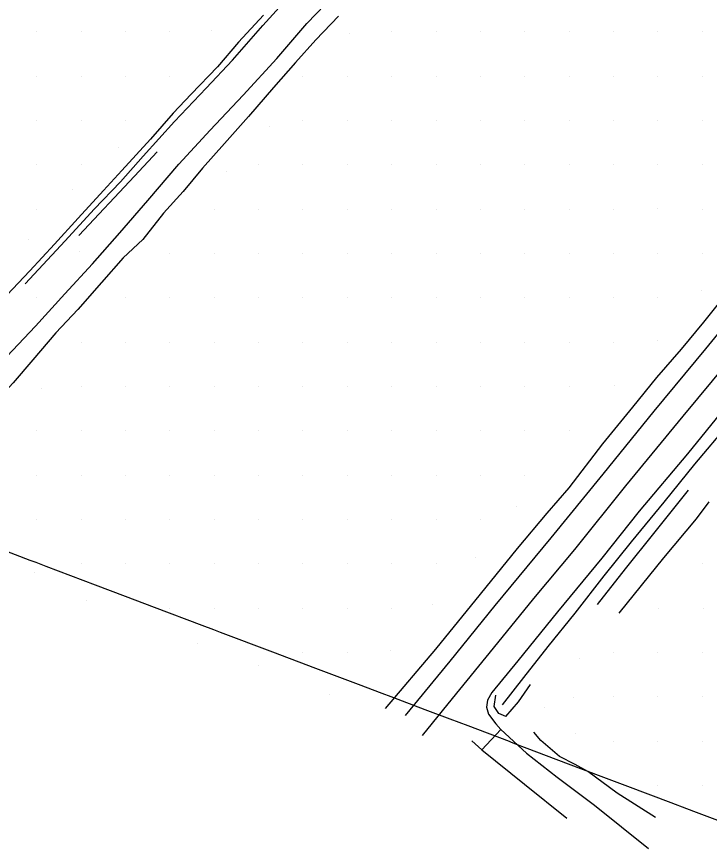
# Model space of a CAD drawing. Extents: x 1497074 to 1501343, y 481943 to 486114.
# Drawn here: x 1500282.6 to 1500516.8, y 482196 to 482477.4 of the extents above; entities that cross this region are included whole.
import ezdxf

# ---------------------------------------------------------------- set-up
doc = ezdxf.new("R2010")
doc.units = 0
for name, color, linetype in [('PH Exist DTM Boundary', 7, 'Continuous'), ('PH Exist DTM Breakline', 7, 'Continuous'), ('PH Exist DTM Point', 7, 'Continuous')]:
    doc.layers.add(name, color=color, linetype=linetype)

msp = doc.modelspace()

# ---------------------------------------------------------------- linework, layer by layer
at = {"layer": 'PH Exist DTM Boundary'}
msp.add_lwpolyline([(1500269.09, 482300.31), (1500287.07, 482293.51), (1500289.09, 482292.74), (1500292.4, 482291.49), (1500309.09, 482285.17), (1500319.25, 482281.33), (1500329.09, 482277.61), (1500345.25, 482271.49), (1500349.09, 482270.04), (1500351.43, 482269.15), (1500369.09, 482262.47), (1500383.61, 482256.97), (1500389.09, 482254.9), (1500398.09, 482251.49), (1500406.07, 482248.47), (1500409.09, 482247.33), (1500420.58, 482242.98), (1500429.09, 482239.76), (1500435.09, 482237.49), (1500449.09, 482232.19), (1500449.6, 482232), (1500450.94, 482231.49), (1500469.09, 482224.62), (1500480.14, 482220.44), (1500489.09, 482217.05), (1500503.79, 482211.49), (1500509.09, 482209.48), (1500512.32, 482208.26), (1500529.09, 482201.91)], dxfattribs=at)
at = {"layer": 'PH Exist DTM Breakline'}
for points in [[(1500285.41, 482386.96), (1500299.03, 482401.49), (1500308.78, 482412.24), (1500317.75, 482421.43), (1500325.41, 482430.17), (1500335.98, 482441.88), (1500346.65, 482453.12), (1500355.52, 482462.68), (1500365.8, 482474.4), (1500375.87, 482485.58), (1500386.54, 482496.65), (1500396.23, 482506.66), (1500402.14, 482513.46), (1500409.83, 482521.94), (1500415.62, 482528.28)], [(1500233.26, 482310.35), (1500245.7, 482324.29), (1500256.9, 482336.95), (1500267.74, 482349.8), (1500279.3, 482362.4), (1500288.96, 482372.62), (1500298.86, 482383.6), (1500308.27, 482393.74), (1500317.46, 482404.17), (1500326.98, 482415.11), (1500337.44, 482427.39), (1500348.01, 482438.92), (1500359.2, 482450.76), (1500370.53, 482463.21), (1500380.71, 482474.98), (1500389.92, 482484.73), (1500398, 482493.6), (1500407.07, 482502.7), (1500414.94, 482510.19), (1500421.33, 482517.62), (1500427.09, 482522.27), (1500430.02, 482525.51)], [(1500414.05, 482240.94), (1500429.17, 482259.31), (1500444.34, 482278.15), (1500463.33, 482301.05), (1500480.86, 482322.54), (1500498.2, 482343.84), (1500515.56, 482364.95), (1500532.69, 482385.97), (1500552.09, 482409.26), (1500568.75, 482429.92), (1500582.21, 482446.19), (1500587.63, 482453.11), (1500590.22, 482456.23), (1500591.53, 482458.17), (1500593.37, 482462.3), (1500594.72, 482465.78), (1500595.39, 482468.97), (1500595.61, 482472.36), (1500595.23, 482475.62), (1500594.21, 482480.19)], [(1500366.04, 482477.81), (1500357.64, 482468.72), (1500350.48, 482460.41), (1500341.59, 482451.17), (1500335.56, 482444.68), (1500327.83, 482435.92), (1500318.17, 482425.32), (1500311.92, 482418.49), (1500303.44, 482409.23), (1500295.44, 482400.4), (1500287.04, 482391.35), (1500277.38, 482381.05), (1500269.55, 482372.13), (1500260.14, 482361.96), (1500252.96, 482353.6), (1500246.32, 482345.54), (1500237.94, 482336.63), (1500230.49, 482328.9), (1500222.92, 482321.49), (1500216.62, 482314.8)], [(1500391.45, 482477.55), (1500383.79, 482469.46), (1500376.85, 482461.82), (1500369.44, 482453.43), (1500361.03, 482443.62), (1500352.85, 482434.44), (1500345.38, 482426.09), (1500338.84, 482418.16), (1500332.29, 482410.83), (1500325.22, 482401.97), (1500318.58, 482395.81), (1500311.25, 482387.45), (1500303.23, 482378.28), (1500295.84, 482370.42), (1500288.07, 482361.2), (1500281.36, 482353.43), (1500274.34, 482345.91), (1500268.01, 482338.26), (1500260, 482329.14), (1500253.17, 482321.38), (1500245.36, 482313.1), (1500238.84, 482305.96)], [(1500407.29, 482243.29), (1500424.33, 482263.33), (1500439.43, 482282.02), (1500451.97, 482297.42), (1500462, 482309.33), (1500469.41, 482317.92), (1500480.82, 482332.84), (1500490.92, 482345.27), (1500499.03, 482355.28), (1500507.38, 482364.89), (1500514.89, 482373.96), (1500524.84, 482386.41), (1500534.57, 482397.68), (1500545.09, 482410.97), (1500552.2, 482419.91), (1500561.58, 482431.41), (1500570.65, 482442.63), (1500576.79, 482449.58), (1500578.54, 482453.41), (1500579.02, 482459.87), (1500575.96, 482466.59), (1500570.17, 482474.15)], [(1500611.55, 482468.35), (1500595.11, 482448.49), (1500580.2, 482430.32), (1500565.5, 482412.13), (1500550.82, 482394.18), (1500537.72, 482378.36), (1500522.7, 482360.14), (1500507.83, 482342.21), (1500488.41, 482318.6), (1500471.17, 482297.08), (1500457.4, 482280.5), (1500443.69, 482263.73), (1500429.82, 482246.67), (1500419.65, 482234.16)], [(1500303.61, 482403.31), (1500322.48, 482423.43), (1500330.08, 482431.61)], [(1500522.03, 482344.96), (1500509.47, 482329.48), (1500493.07, 482310.03), (1500480.47, 482294.15), (1500465.45, 482275.95), (1500452.01, 482259.43), (1500443.21, 482248.72), (1500441.8, 482246.07)], [(1500446.91, 482244.57), (1500454.03, 482253.76), (1500462.26, 482264.28), (1500471.41, 482275.54), (1500481.25, 482288.16), (1500490.47, 482299.68), (1500501.49, 482313.06), (1500511.92, 482325.95), (1500523.48, 482339.7)], [(1500509.65, 482317.15), (1500497.91, 482302.49), (1500488.31, 482290.56), (1500478.92, 482278.43)], [(1500486.36, 482275.56), (1500501.44, 482294.25), (1500512.49, 482307.49), (1500516.7, 482313.23)], [(1500448, 482240.57), (1500452.22, 482245.52), (1500456.29, 482251.43)], [(1500448, 482240.57), (1500445.59, 482241.62), (1500444.08, 482243.94), (1500444.65, 482247.77)], [(1500441.8, 482246.07), (1500441.49, 482243.75), (1500442.15, 482241.38), (1500444.59, 482238.07), (1500446.33, 482236.21), (1500439.82, 482229.26), (1500436.45, 482232.34)], [(1500446.33, 482236.21), (1500454.98, 482228.23), (1500465.35, 482220.1), (1500477.93, 482210.62), (1500496.19, 482195.97)], [(1500498.65, 482206.41), (1500485.67, 482214.64), (1500475.68, 482221.98), (1500471.45, 482224.35), (1500466.14, 482227.09), (1500459.88, 482232.49), (1500457.44, 482235.29)], [(1500439.82, 482229.26), (1500454.35, 482217.72), (1500468.66, 482206.2)]]:
    msp.add_lwpolyline(points, dxfattribs=at)
at = {"layer": 'PH Exist DTM Point'}
for p, q in [((1500348.55, 482472.78), (1500348.55, 482472.78)), ((1500289.38, 482472.25), (1500289.38, 482472.25)), ((1500304.38, 482472.25), (1500304.38, 482472.25)), ((1500319.38, 482472.25), (1500319.38, 482472.25)), ((1500334.38, 482472.25), (1500334.38, 482472.25)), ((1500395.19, 482471.8), (1500395.19, 482471.8)), ((1500409.38, 482472.25), (1500409.38, 482472.25)), ((1500424.38, 482472.25), (1500424.38, 482472.25)), ((1500439.38, 482472.25), (1500439.38, 482472.25)), ((1500454.38, 482472.25), (1500454.38, 482472.25)), ((1500469.38, 482472.25), (1500469.38, 482472.25)), ((1500484.38, 482472.25), (1500484.38, 482472.25)), ((1500499.38, 482472.25), (1500499.38, 482472.25)), ((1500514.38, 482472.25), (1500514.38, 482472.25)), ((1500289.38, 482457.25), (1500289.38, 482457.25)), ((1500304.38, 482457.25), (1500304.38, 482457.25)), ((1500319.38, 482457.25), (1500319.38, 482457.25)), ((1500334.38, 482457.25), (1500334.38, 482457.25)), ((1500379.38, 482457.25), (1500379.38, 482457.25)), ((1500394.38, 482457.25), (1500394.38, 482457.25)), ((1500409.38, 482457.25), (1500409.38, 482457.25)), ((1500424.38, 482457.25), (1500424.38, 482457.25)), ((1500439.38, 482457.25), (1500439.38, 482457.25)), ((1500454.38, 482457.25), (1500454.38, 482457.25)), ((1500469.38, 482457.25), (1500469.38, 482457.25)), ((1500484.38, 482457.25), (1500484.38, 482457.25)), ((1500499.38, 482457.25), (1500499.38, 482457.25)), ((1500514.38, 482457.25), (1500514.38, 482457.25)), ((1500289.38, 482442.25), (1500289.38, 482442.25)), ((1500304.38, 482442.25), (1500304.38, 482442.25)), ((1500319.38, 482442.25), (1500319.38, 482442.25)), ((1500379.38, 482442.25), (1500379.38, 482442.25)), ((1500394.38, 482442.25), (1500394.38, 482442.25)), ((1500409.38, 482442.25), (1500409.38, 482442.25)), ((1500424.38, 482442.25), (1500424.38, 482442.25)), ((1500439.38, 482442.25), (1500439.38, 482442.25)), ((1500454.38, 482442.25), (1500454.38, 482442.25)), ((1500469.38, 482442.25), (1500469.38, 482442.25)), ((1500484.38, 482442.25), (1500484.38, 482442.25)), ((1500499.38, 482442.25), (1500499.38, 482442.25)), ((1500514.38, 482442.25), (1500514.38, 482442.25)), ((1500367.94, 482440.26), (1500367.94, 482440.26)), ((1500317.16, 482432.97), (1500317.16, 482432.97)), ((1500289.38, 482427.25), (1500289.38, 482427.25)), ((1500304.38, 482427.25), (1500304.38, 482427.25)), ((1500353.41, 482425), (1500353.41, 482425)), ((1500364.38, 482427.25), (1500364.38, 482427.25)), ((1500379.38, 482427.25), (1500379.38, 482427.25)), ((1500394.38, 482427.25), (1500394.38, 482427.25)), ((1500409.38, 482427.25), (1500409.38, 482427.25)), ((1500424.38, 482427.25), (1500424.38, 482427.25)), ((1500439.38, 482427.25), (1500439.38, 482427.25)), ((1500454.38, 482427.25), (1500454.38, 482427.25)), ((1500469.38, 482427.25), (1500469.38, 482427.25)), ((1500484.38, 482427.25), (1500484.38, 482427.25)), ((1500499.38, 482427.25), (1500499.38, 482427.25)), ((1500514.38, 482427.25), (1500514.38, 482427.25)), ((1500301.59, 482418.77), (1500301.59, 482418.77)), ((1500289.38, 482412.25), (1500289.38, 482412.25)), ((1500349.38, 482412.25), (1500349.38, 482412.25)), ((1500364.38, 482412.25), (1500364.38, 482412.25)), ((1500379.38, 482412.25), (1500379.38, 482412.25)), ((1500394.38, 482412.25), (1500394.38, 482412.25)), ((1500409.38, 482412.25), (1500409.38, 482412.25)), ((1500424.38, 482412.25), (1500424.38, 482412.25)), ((1500439.38, 482412.25), (1500439.38, 482412.25)), ((1500454.38, 482412.25), (1500454.38, 482412.25)), ((1500469.38, 482412.25), (1500469.38, 482412.25)), ((1500484.38, 482412.25), (1500484.38, 482412.25)), ((1500499.41, 482412.31), (1500499.41, 482412.31)), ((1500514.38, 482412.25), (1500514.38, 482412.25)), ((1500286.59, 482401.81), (1500286.59, 482401.81)), ((1500303.91, 482397.95), (1500303.91, 482397.95)), ((1500334.38, 482397.25), (1500334.38, 482397.25)), ((1500349.38, 482397.25), (1500349.38, 482397.25)), ((1500364.38, 482397.25), (1500364.38, 482397.25)), ((1500379.38, 482397.25), (1500379.38, 482397.25)), ((1500394.38, 482397.25), (1500394.38, 482397.25)), ((1500409.38, 482397.25), (1500409.38, 482397.25)), ((1500424.38, 482397.25), (1500424.38, 482397.25)), ((1500439.38, 482397.25), (1500439.38, 482397.25)), ((1500454.38, 482397.25), (1500454.38, 482397.25)), ((1500469.38, 482397.25), (1500469.38, 482397.25)), ((1500484.38, 482397.25), (1500484.38, 482397.25)), ((1500499.38, 482397.25), (1500499.38, 482397.25)), ((1500514.38, 482397.25), (1500514.38, 482397.25)), ((1500514.03, 482384.76), (1500514.03, 482384.76)), ((1500289.22, 482382.35), (1500289.22, 482382.35)), ((1500319.38, 482382.25), (1500319.38, 482382.25)), ((1500334.38, 482382.25), (1500334.38, 482382.25)), ((1500349.38, 482382.25), (1500349.38, 482382.25)), ((1500364.38, 482382.25), (1500364.38, 482382.25)), ((1500379.38, 482382.25), (1500379.38, 482382.25)), ((1500394.38, 482382.25), (1500394.38, 482382.25)), ((1500409.38, 482382.25), (1500409.38, 482382.25)), ((1500424.38, 482382.25), (1500424.38, 482382.25)), ((1500439.38, 482382.25), (1500439.38, 482382.25)), ((1500454.38, 482382.25), (1500454.38, 482382.25)), ((1500469.38, 482382.25), (1500469.38, 482382.25)), ((1500484.38, 482382.25), (1500484.38, 482382.25)), ((1500499.38, 482382.25), (1500499.38, 482382.25)), ((1500304.38, 482367.25), (1500304.38, 482367.25)), ((1500319.38, 482367.25), (1500319.38, 482367.25)), ((1500334.38, 482367.25), (1500334.38, 482367.25)), ((1500349.38, 482367.25), (1500349.38, 482367.25)), ((1500364.38, 482367.25), (1500364.38, 482367.25)), ((1500379.38, 482367.25), (1500379.38, 482367.25)), ((1500394.38, 482367.25), (1500394.38, 482367.25)), ((1500409.38, 482367.25), (1500409.38, 482367.25)), ((1500424.38, 482367.25), (1500424.38, 482367.25)), ((1500439.38, 482367.25), (1500439.38, 482367.25)), ((1500454.38, 482367.25), (1500454.38, 482367.25)), ((1500469.55, 482367.1), (1500469.55, 482367.1)), ((1500484.38, 482367.25), (1500484.38, 482367.25)), ((1500499.28, 482367.93), (1500499.28, 482367.93)), ((1500291.1, 482351.68), (1500291.1, 482351.68)), ((1500304.38, 482352.25), (1500304.38, 482352.25)), ((1500319.38, 482352.25), (1500319.38, 482352.25)), ((1500334.38, 482352.25), (1500334.38, 482352.25)), ((1500349.38, 482352.25), (1500349.38, 482352.25)), ((1500364.38, 482352.25), (1500364.38, 482352.25)), ((1500379.38, 482352.25), (1500379.38, 482352.25)), ((1500394.38, 482352.25), (1500394.38, 482352.25)), ((1500409.38, 482352.25), (1500409.38, 482352.25)), ((1500424.38, 482352.25), (1500424.38, 482352.25)), ((1500439.38, 482352.25), (1500439.38, 482352.25)), ((1500454.38, 482352.25), (1500454.38, 482352.25)), ((1500469.38, 482352.25), (1500469.38, 482352.25)), ((1500484.62, 482352.68), (1500484.62, 482352.68)), ((1500289.38, 482337.25), (1500289.38, 482337.25)), ((1500304.38, 482337.25), (1500304.38, 482337.25)), ((1500319.38, 482337.25), (1500319.38, 482337.25)), ((1500334.38, 482337.25), (1500334.38, 482337.25)), ((1500349.38, 482337.25), (1500349.38, 482337.25)), ((1500364.38, 482337.25), (1500364.38, 482337.25)), ((1500379.38, 482337.25), (1500379.38, 482337.25)), ((1500394.38, 482337.25), (1500394.38, 482337.25)), ((1500409.38, 482337.25), (1500409.38, 482337.25)), ((1500424.38, 482337.25), (1500424.38, 482337.25)), ((1500439.38, 482337.25), (1500439.38, 482337.25)), ((1500454.38, 482337.25), (1500454.38, 482337.25)), ((1500469.38, 482337.25), (1500469.38, 482337.25)), ((1500289.38, 482322.25), (1500289.38, 482322.25)), ((1500304.38, 482322.25), (1500304.38, 482322.25)), ((1500319.38, 482322.25), (1500319.38, 482322.25)), ((1500334.38, 482322.25), (1500334.38, 482322.25)), ((1500349.38, 482322.25), (1500349.38, 482322.25)), ((1500364.38, 482322.25), (1500364.38, 482322.25)), ((1500379.38, 482322.25), (1500379.38, 482322.25)), ((1500394.38, 482322.25), (1500394.38, 482322.25)), ((1500409.38, 482322.25), (1500409.38, 482322.25)), ((1500424.38, 482322.25), (1500424.38, 482322.25)), ((1500439.38, 482322.25), (1500439.38, 482322.25)), ((1500454.38, 482322.25), (1500454.38, 482322.25)), ((1500451.5, 482311.73), (1500451.5, 482311.73)), ((1500289.38, 482307.25), (1500289.38, 482307.25)), ((1500304.38, 482307.25), (1500304.38, 482307.25)), ((1500319.38, 482307.25), (1500319.38, 482307.25)), ((1500334.38, 482307.25), (1500334.38, 482307.25)), ((1500349.38, 482307.25), (1500349.38, 482307.25)), ((1500364.38, 482307.25), (1500364.38, 482307.25)), ((1500379.38, 482307.25), (1500379.38, 482307.25)), ((1500394.38, 482307.25), (1500394.38, 482307.25)), ((1500409.38, 482307.25), (1500409.38, 482307.25)), ((1500424.38, 482307.25), (1500424.38, 482307.25)), ((1500439.38, 482307.25), (1500439.38, 482307.25)), ((1500437.8, 482294.43), (1500437.8, 482294.43)), ((1500304.38, 482292.25), (1500304.38, 482292.25)), ((1500319.38, 482292.25), (1500319.38, 482292.25)), ((1500334.38, 482292.25), (1500334.38, 482292.25)), ((1500349.38, 482292.25), (1500349.38, 482292.25)), ((1500364.38, 482292.25), (1500364.38, 482292.25)), ((1500379.38, 482292.25), (1500379.38, 482292.25)), ((1500394.38, 482292.25), (1500394.38, 482292.25)), ((1500409.38, 482292.25), (1500409.38, 482292.25)), ((1500424.38, 482292.25), (1500424.38, 482292.25)), ((1500514.38, 482292.25), (1500514.38, 482292.25)), ((1500288.61, 482289.29), (1500288.61, 482289.29)), ((1500306.18, 482279.96), (1500306.18, 482279.96)), ((1500334.26, 482277.04), (1500334.26, 482277.04)), ((1500349.38, 482277.25), (1500349.38, 482277.25)), ((1500364.38, 482277.25), (1500364.38, 482277.25)), ((1500379.38, 482277.25), (1500379.38, 482277.25)), ((1500394.38, 482277.25), (1500394.38, 482277.25)), ((1500409.38, 482277.25), (1500409.38, 482277.25)), ((1500423.28, 482278.39), (1500423.28, 482278.39)), ((1500499.5, 482277.19), (1500499.5, 482277.19)), ((1500514.67, 482277.09), (1500514.67, 482277.09)), ((1500343.75, 482265.15), (1500343.75, 482265.15)), ((1500379.38, 482262.25), (1500379.38, 482262.25)), ((1500394.38, 482262.25), (1500394.38, 482262.25)), ((1500408.88, 482262.78), (1500408.88, 482262.78)), ((1500484.38, 482262.25), (1500484.38, 482262.25)), ((1500499.38, 482262.25), (1500499.38, 482262.25)), ((1500514.38, 482262.25), (1500514.38, 482262.25)), ((1500472.79, 482260.22), (1500472.79, 482260.22)), ((1500364.29, 482257.77), (1500364.29, 482257.77)), ((1500388.49, 482248.18), (1500388.49, 482248.18)), ((1500470.75, 482247), (1500470.75, 482247)), ((1500484.38, 482247.25), (1500484.38, 482247.25)), ((1500499.38, 482247.25), (1500499.38, 482247.25)), ((1500514.38, 482247.25), (1500514.38, 482247.25)), ((1500461.12, 482243.48), (1500461.12, 482243.48)), ((1500471.53, 482234.77), (1500471.53, 482234.77)), ((1500484.38, 482232.25), (1500484.38, 482232.25)), ((1500499.38, 482232.25), (1500499.38, 482232.25)), ((1500514.38, 482232.25), (1500514.38, 482232.25)), ((1500499.38, 482217.25), (1500499.38, 482217.25)), ((1500514.38, 482217.25), (1500514.38, 482217.25))]:
    msp.add_line(p, q, dxfattribs=at)

doc.saveas('drawing.dxf')
